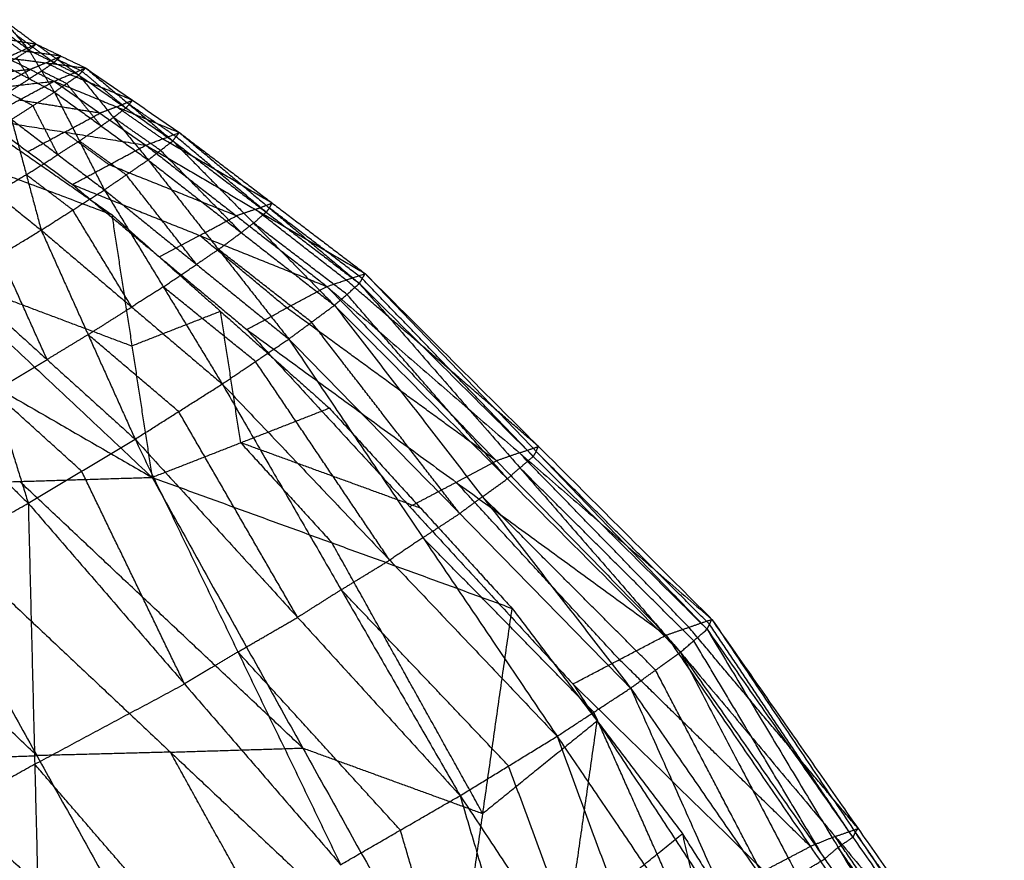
# Model space of a CAD drawing. Header units: millimetres. Extents: x -106 to 110, y -96 to 120.
# Tile 980 of 1020: x 96.48 to 100.72, y 56.48 to 60.09. Entities that reach past the tile are written whole.
import ezdxf

# ---------------------------------------------------------------- set-up
doc = ezdxf.new("R2010")
doc.units = ezdxf.units.MM
doc.header["$MEASUREMENT"] = 0
doc.layers.add('Default', color=7, linetype='Continuous', true_color=0x000000)

msp = doc.modelspace()

# ---------------------------------------------------------------- linework, layer by layer
at = {"layer": 'Default'}
for points in [[(96.3809, 60.07, 13.4715), (96.4517, 60.0164, 13.4368), (96.5224, 59.9629, 13.402)], [(96.4123, 60.093, 13.2947), (96.4674, 60.0279, 13.3483), (96.5224, 59.9629, 13.402)], [(96.4123, 60.093, 13.2947), (96.483, 60.0406, 13.2544), (96.5536, 59.9882, 13.2141)], [(96.2868, 60.032, 12.9446), (96.4202, 60.0101, 13.0793), (96.5536, 59.9882, 13.2141)], [(96.538, 59.9755, 13.308), (96.5027, 60.0017, 13.3282), (96.4674, 60.0279, 13.3483)], [(96.4899, 59.9588, 13.031), (96.455, 59.9845, 13.0551), (96.4202, 60.0101, 13.0793)], [(96.4262, 59.9294, 12.8479), (96.4899, 59.9588, 13.031), (96.5536, 59.9882, 13.2141)], [(96.5224, 59.9629, 13.402), (96.538, 59.9755, 13.308), (96.5536, 59.9882, 13.2141)], [(96.5536, 59.9882, 13.2141), (96.6455, 59.9217, 13.2428), (96.7374, 59.8552, 13.2716)], [(96.5536, 59.9882, 13.2141), (96.6603, 59.9368, 13.1401), (96.7669, 59.8854, 13.066)], [(96.4175, 59.8963, 13.579), (96.47, 59.9296, 13.4905), (96.5224, 59.9629, 13.402)], [(96.6603, 59.9368, 13.1401), (96.5751, 59.9478, 13.0855), (96.4899, 59.9588, 13.031)], [(96.5224, 59.9629, 13.402), (96.5774, 59.8722, 13.436), (96.6324, 59.7816, 13.4701)], [(96.5224, 59.9629, 13.402), (96.6299, 59.9091, 13.3368), (96.7374, 59.8552, 13.2716)], [(96.6299, 59.9091, 13.3368), (96.584, 59.9423, 13.3224), (96.538, 59.9755, 13.308)], [(96.5965, 59.9074, 12.957), (96.6284, 59.9221, 13.0485), (96.6603, 59.9368, 13.1401)], [(96.6455, 59.9217, 13.2428), (96.6529, 59.9293, 13.1914), (96.6603, 59.9368, 13.1401)], [(95.1607, 59.9007, 12.2874), (96.0199, 59.5778, 12.1029), (96.8792, 59.255, 11.9184)], [(95.1607, 59.9007, 12.2874), (96.1066, 59.0128, 11.4076), (97.0526, 58.1249, 10.5278)], [(95.9194, 59.9233, 12.6986), (96.3993, 59.5891, 12.3085), (96.8792, 59.255, 11.9184)], [(96.4175, 59.8963, 13.579), (96.525, 59.839, 13.5246), (96.6324, 59.7816, 13.4701)], [(96.4262, 59.9294, 12.8479), (96.5287, 59.8789, 12.7634), (96.6311, 59.8285, 12.679)], [(96.4262, 59.9294, 12.8479), (96.5965, 59.9074, 12.957), (96.7669, 59.8854, 13.066)], [(96.525, 59.839, 13.5246), (96.4975, 59.8843, 13.5075), (96.47, 59.9296, 13.4905)], [(96.5965, 59.9074, 12.957), (96.5626, 59.8932, 12.8602), (96.5287, 59.8789, 12.7634)], [(96.5774, 59.8722, 13.436), (96.6037, 59.8906, 13.3864), (96.6299, 59.9091, 13.3368)], [(96.699, 59.8569, 12.8725), (96.6478, 59.8821, 12.9147), (96.5965, 59.9074, 12.957)], [(96.6455, 59.9217, 13.2428), (96.6377, 59.9154, 13.2898), (96.6299, 59.9091, 13.3368)], [(96.7522, 59.8703, 13.1688), (96.6989, 59.896, 13.2058), (96.6455, 59.9217, 13.2428)], [(94.0299, 59.8691, 11.6813), (95.5412, 58.997, 11.1045), (97.0526, 58.1249, 10.5278)], [(96.5287, 59.8789, 12.7634), (96.4048, 59.8649, 12.7247), (96.281, 59.8508, 12.6859)], [(96.3835, 59.8004, 12.6014), (96.4561, 59.8397, 12.6824), (96.5287, 59.8789, 12.7634)], [(96.5774, 59.8722, 13.436), (96.5512, 59.8556, 13.4803), (96.525, 59.839, 13.5246)], [(96.6849, 59.8184, 13.3708), (96.6312, 59.8453, 13.4034), (96.5774, 59.8722, 13.436)], [(96.6311, 59.8285, 12.679), (96.699, 59.8569, 12.8725), (96.7669, 59.8854, 13.066)], [(96.6324, 59.7816, 13.4701), (96.6849, 59.8184, 13.3708), (96.7374, 59.8552, 13.2716)], [(96.9684, 59.7466, 12.9483), (96.8337, 59.8017, 12.9104), (96.699, 59.8569, 12.8725)], [(96.7374, 59.8552, 13.2716), (96.7522, 59.8703, 13.1688), (96.7669, 59.8854, 13.066)], [(96.7374, 59.8552, 13.2716), (96.8866, 59.6726, 13.2881), (97.0357, 59.49, 13.3046)], [(96.7374, 59.8552, 13.2716), (96.9396, 59.7136, 13.1701), (97.1418, 59.572, 13.0686)], [(96.9396, 59.7136, 13.1701), (96.8459, 59.792, 13.1695), (96.7522, 59.8703, 13.1688)], [(96.7669, 59.8854, 13.066), (96.9544, 59.7287, 13.0673), (97.1418, 59.572, 13.0686)], [(96.7669, 59.8854, 13.066), (96.9684, 59.7466, 12.9483), (97.1699, 59.6077, 12.8306)], [(96.1359, 59.7723, 12.5239), (96.3835, 59.8004, 12.6014), (96.6311, 59.8285, 12.679)], [(96.3285, 59.6656, 12.3505), (96.4798, 59.7471, 12.5147), (96.6311, 59.8285, 12.679)], [(96.4328, 59.7801, 13.6129), (96.4789, 59.8096, 13.5687), (96.525, 59.839, 13.5246)], [(96.6311, 59.8285, 12.679), (96.8283, 59.691, 12.539), (97.0255, 59.5534, 12.399)], [(96.6311, 59.8285, 12.679), (96.9005, 59.7181, 12.7548), (97.1699, 59.6077, 12.8306)], [(96.834, 59.6358, 13.3873), (96.7595, 59.7271, 13.3791), (96.6849, 59.8184, 13.3708)], [(96.5402, 59.7228, 13.5584), (96.4865, 59.7515, 13.5857), (96.4328, 59.7801, 13.6129)], [(96.448, 59.664, 13.6468), (96.5402, 59.7228, 13.5584), (96.6324, 59.7816, 13.4701)], [(96.6324, 59.7816, 13.4701), (96.7398, 59.5715, 13.4958), (96.8472, 59.3614, 13.5216)], [(96.6324, 59.7816, 13.4701), (96.834, 59.6358, 13.3873), (97.0357, 59.49, 13.3046)], [(96.8283, 59.691, 12.539), (96.6541, 59.719, 12.5269), (96.4798, 59.7471, 12.5147)], [(96.9005, 59.7181, 12.7548), (96.9344, 59.7323, 12.8516), (96.9684, 59.7466, 12.9483)], [(96.9544, 59.7287, 13.0673), (96.947, 59.7212, 13.1187), (96.9396, 59.7136, 13.1701)], [(96.9544, 59.7287, 13.0673), (96.9614, 59.7376, 13.0078), (96.9684, 59.7466, 12.9483)], [(97.1558, 59.5899, 12.9496), (97.0551, 59.6593, 13.0085), (96.9544, 59.7287, 13.0673)], [(96.6476, 59.5127, 13.5842), (96.5939, 59.6177, 13.5713), (96.5402, 59.7228, 13.5584)], [(96.677, 59.6095, 12.3748), (96.7527, 59.6502, 12.4569), (96.8283, 59.691, 12.539)], [(96.9005, 59.7181, 12.7548), (96.8644, 59.7045, 12.6469), (96.8283, 59.691, 12.539)], [(96.8866, 59.6726, 13.2881), (96.9131, 59.6931, 13.2291), (96.9396, 59.7136, 13.1701)], [(97.0977, 59.5806, 12.6148), (96.9991, 59.6494, 12.6848), (96.9005, 59.7181, 12.7548)], [(96.3285, 59.6656, 12.3505), (96.5192, 59.525, 12.2003), (96.7098, 59.3843, 12.05)], [(96.3285, 59.6656, 12.3505), (96.677, 59.6095, 12.3748), (97.0255, 59.5534, 12.399)], [(96.448, 59.664, 13.6468), (96.5117, 59.4261, 13.6739), (96.5755, 59.1882, 13.7011)], [(96.448, 59.664, 13.6468), (96.6476, 59.5127, 13.5842), (96.8472, 59.3614, 13.5216)], [(96.8866, 59.6726, 13.2881), (96.8603, 59.6542, 13.3377), (96.834, 59.6358, 13.3873)], [(97.0888, 59.531, 13.1866), (96.9877, 59.6018, 13.2373), (96.8866, 59.6726, 13.2881)], [(96.677, 59.6095, 12.3748), (96.5981, 59.5672, 12.2875), (96.5192, 59.525, 12.2003)], [(96.8676, 59.4688, 12.2245), (96.7723, 59.5392, 12.2996), (96.677, 59.6095, 12.3748)], [(96.7398, 59.5715, 13.4958), (96.7869, 59.6037, 13.4416), (96.834, 59.6358, 13.3873)], [(97.0255, 59.5534, 12.399), (97.0977, 59.5806, 12.6148), (97.1699, 59.6077, 12.8306)], [(97.1418, 59.572, 13.0686), (97.1558, 59.5899, 12.9496), (97.1699, 59.6077, 12.8306)], [(97.1699, 59.6077, 12.8306), (97.5573, 59.2832, 12.7616), (97.9447, 58.9586, 12.6926)], [(97.1699, 59.6077, 12.8306), (97.5694, 59.3045, 12.6123), (97.969, 59.0012, 12.3939)], [(96.7398, 59.5715, 13.4958), (96.6937, 59.5421, 13.54), (96.6476, 59.5127, 13.5842)], [(96.9415, 59.4257, 13.4131), (96.8406, 59.4986, 13.4545), (96.7398, 59.5715, 13.4958)], [(97.0357, 59.49, 13.3046), (97.0888, 59.531, 13.1866), (97.1418, 59.572, 13.0686)], [(97.5694, 59.3045, 12.6123), (97.3335, 59.4425, 12.6136), (97.0977, 59.5806, 12.6148)], [(97.1418, 59.572, 13.0686), (97.4894, 59.2184, 13.0339), (97.8369, 58.8647, 12.9991)], [(97.1418, 59.572, 13.0686), (97.5433, 59.2653, 12.8806), (97.9447, 58.9586, 12.6926)], [(97.5433, 59.2653, 12.8806), (97.3495, 59.4276, 12.9151), (97.1558, 59.5899, 12.9496)], [(96.5117, 59.4261, 13.6739), (96.5797, 59.4694, 13.6291), (96.6476, 59.5127, 13.5842)], [(96.7098, 59.3843, 12.05), (96.8676, 59.4688, 12.2245), (97.0255, 59.5534, 12.399)], [(97.0255, 59.5534, 12.399), (97.4151, 59.2496, 12.1396), (97.8048, 58.9458, 11.8802)], [(97.0255, 59.5534, 12.399), (97.4972, 59.2773, 12.3965), (97.969, 59.0012, 12.3939)], [(97.4363, 59.1773, 13.1518), (97.2625, 59.3542, 13.1692), (97.0888, 59.531, 13.1866)], [(96.1836, 59.5036, 13.7857), (96.3795, 59.3459, 13.7434), (96.5755, 59.1882, 13.7011)], [(96.8472, 59.3614, 13.5216), (96.9415, 59.4257, 13.4131), (97.0357, 59.49, 13.3046)], [(97.0357, 59.49, 13.3046), (97.3382, 59.1049, 13.2985), (97.6407, 58.7198, 13.2924)], [(97.0357, 59.49, 13.3046), (97.4363, 59.1773, 13.1518), (97.8369, 58.8647, 12.9991)], [(97.4151, 59.2496, 12.1396), (97.1414, 59.3592, 12.1821), (96.8676, 59.4688, 12.2245)], [(96.5117, 59.4261, 13.6739), (96.4456, 59.386, 13.7087), (96.3795, 59.3459, 13.7434)], [(96.7114, 59.2748, 13.6114), (96.6116, 59.3505, 13.6426), (96.5117, 59.4261, 13.6739)], [(97.244, 59.0406, 13.407), (97.0927, 59.2332, 13.41), (96.9415, 59.4257, 13.4131)], [(96.5755, 59.1882, 13.7011), (96.7114, 59.2748, 13.6114), (96.8472, 59.3614, 13.5216)], [(96.7098, 59.3843, 12.05), (97.0848, 59.0726, 11.7725), (97.4597, 58.7609, 11.4951)], [(96.7098, 59.3843, 12.05), (97.2573, 59.165, 11.9651), (97.8048, 58.9458, 11.8802)], [(96.8472, 59.3614, 13.5216), (97.1009, 58.944, 13.5352), (97.3545, 58.5265, 13.5487)], [(96.8472, 59.3614, 13.5216), (97.244, 59.0406, 13.407), (97.6407, 58.7198, 13.2924)], [(97.4972, 59.2773, 12.3965), (97.5333, 59.2909, 12.5044), (97.5694, 59.3045, 12.6123)], [(97.5573, 59.2832, 12.7616), (97.5633, 59.2938, 12.6869), (97.5694, 59.3045, 12.6123)], [(96.965, 58.8574, 13.6249), (96.8382, 59.0661, 13.6181), (96.7114, 59.2748, 13.6114)], [(97.4972, 59.2773, 12.3965), (97.4562, 59.2635, 12.268), (97.4151, 59.2496, 12.1396)], [(97.4894, 59.2184, 13.0339), (97.5163, 59.2418, 12.9572), (97.5433, 59.2653, 12.8806)], [(97.8869, 58.9735, 12.1371), (97.6921, 59.1254, 12.2668), (97.4972, 59.2773, 12.3965)], [(97.5573, 59.2832, 12.7616), (97.5503, 59.2742, 12.8211), (97.5433, 59.2653, 12.8806)], [(97.9568, 58.9799, 12.5432), (97.7571, 59.1315, 12.6524), (97.5573, 59.2832, 12.7616)], [(96.8792, 59.255, 11.9184), (96.9659, 58.6899, 11.2231), (97.0526, 58.1249, 10.5278)], [(96.8792, 59.255, 11.9184), (97.3472, 58.8388, 11.5865), (97.8152, 58.4227, 11.2545)], [(97.2573, 59.165, 11.9651), (97.3362, 59.2073, 12.0523), (97.4151, 59.2496, 12.1396)], [(97.4894, 59.2184, 13.0339), (97.4628, 59.1979, 13.0928), (97.4363, 59.1773, 13.1518)], [(97.8908, 58.9116, 12.8459), (97.6901, 59.065, 12.9399), (97.4894, 59.2184, 13.0339)], [(96.2222, 58.9739, 13.8248), (96.3988, 59.0811, 13.763), (96.5755, 59.1882, 13.7011)], [(96.5755, 59.1882, 13.7011), (96.7775, 58.7387, 13.7227), (96.9795, 58.2892, 13.7444)], [(96.5755, 59.1882, 13.7011), (96.965, 58.8574, 13.6249), (97.3545, 58.5265, 13.5487)], [(97.3382, 59.1049, 13.2985), (97.3872, 59.1411, 13.2252), (97.4363, 59.1773, 13.1518)], [(97.2573, 59.165, 11.9651), (97.171, 59.1188, 11.8688), (97.0848, 59.0726, 11.7725)], [(97.6323, 58.8534, 11.6876), (97.4448, 59.0092, 11.8264), (97.2573, 59.165, 11.9651)], [(97.3382, 59.1049, 13.2985), (97.2911, 59.0728, 13.3527), (97.244, 59.0406, 13.407)], [(97.7388, 58.7922, 13.1458), (97.5385, 58.9486, 13.2221), (97.3382, 59.1049, 13.2985)], [(96.6009, 58.6315, 13.7846), (96.4998, 58.8563, 13.7738), (96.3988, 59.0811, 13.763)], [(96.1066, 59.0128, 11.4076), (96.5362, 58.8514, 11.3153), (96.9659, 58.6899, 11.2231)], [(97.1009, 58.944, 13.5352), (97.1724, 58.9923, 13.4711), (97.244, 59.0406, 13.407)], [(96.2222, 58.9739, 13.8248), (96.3711, 58.4937, 13.8412), (96.5199, 58.0136, 13.8576)], [(96.2222, 58.9739, 13.8248), (96.6009, 58.6315, 13.7846), (96.9795, 58.2892, 13.7444)], [(97.8048, 58.9458, 11.8802), (97.8869, 58.9735, 12.1371), (97.969, 59.0012, 12.3939)], [(98.7148, 58.2578, 12.058), (98.3009, 58.6156, 12.0975), (97.8869, 58.9735, 12.1371)], [(97.9447, 58.9586, 12.6926), (97.9568, 58.9799, 12.5432), (97.969, 59.0012, 12.3939)], [(98.6924, 58.2151, 12.404), (98.3246, 58.5975, 12.4736), (97.9568, 58.9799, 12.5432)], [(97.969, 59.0012, 12.3939), (98.7045, 58.2364, 12.2547), (99.4401, 57.4717, 12.1154)], [(97.969, 59.0012, 12.3939), (98.7148, 58.2578, 12.058), (99.4607, 57.5143, 11.7221)], [(97.1009, 58.944, 13.5352), (97.0329, 58.9007, 13.58), (96.965, 58.8574, 13.6249)], [(97.4976, 58.6232, 13.4206), (97.2992, 58.7836, 13.4779), (97.1009, 58.944, 13.5352)], [(97.4597, 58.7609, 11.4951), (97.6323, 58.8534, 11.6876), (97.8048, 58.9458, 11.8802)], [(97.8048, 58.9458, 11.8802), (98.534, 58.1959, 11.4808), (99.2632, 57.4461, 11.0814)], [(97.8048, 58.9458, 11.8802), (98.6327, 58.2301, 11.8011), (99.4607, 57.5143, 11.7221)], [(97.8369, 58.8647, 12.9991), (97.8908, 58.9116, 12.8459), (97.9447, 58.9586, 12.6926)], [(97.9447, 58.9586, 12.6926), (98.6351, 58.1658, 12.6125), (99.3255, 57.373, 12.5323)], [(97.9447, 58.9586, 12.6926), (98.6924, 58.2151, 12.404), (99.4401, 57.4717, 12.1154)], [(98.5812, 58.1189, 12.7657), (98.236, 58.5152, 12.8058), (97.8908, 58.9116, 12.8459)], [(96.7775, 58.7387, 13.7227), (96.8712, 58.798, 13.6738), (96.965, 58.8574, 13.6249)], [(97.3472, 58.8388, 11.5865), (97.1565, 58.7644, 11.4048), (96.9659, 58.6899, 11.2231)], [(97.4339, 58.2738, 10.8911), (97.3906, 58.5563, 11.2388), (97.3472, 58.8388, 11.5865)], [(98.534, 58.1959, 11.4808), (98.0831, 58.5247, 11.5842), (97.6323, 58.8534, 11.6876)], [(97.6407, 58.7198, 13.2924), (97.7388, 58.7922, 13.1458), (97.8369, 58.8647, 12.9991)], [(97.8369, 58.8647, 12.9991), (98.4741, 58.0417, 12.972), (99.1113, 57.2187, 12.9449)], [(97.8369, 58.8647, 12.9991), (98.5812, 58.1189, 12.7657), (99.3255, 57.373, 12.5323)], [(98.376, 57.9692, 13.1187), (98.0574, 58.3807, 13.1322), (97.7388, 58.7922, 13.1458)], [(97.4597, 58.7609, 11.4951), (98.1613, 57.9986, 11.069), (98.8628, 57.2363, 10.643)], [(97.4597, 58.7609, 11.4951), (98.3614, 58.1035, 11.2882), (99.2632, 57.4461, 11.0814)], [(95.7916, 58.7231, 13.8763), (96.1557, 58.3683, 13.867), (96.5199, 58.0136, 13.8576)], [(96.7775, 58.7387, 13.7227), (96.6892, 58.6851, 13.7537), (96.6009, 58.6315, 13.7846)], [(97.167, 58.4079, 13.6466), (96.9723, 58.5733, 13.6847), (96.7775, 58.7387, 13.7227)], [(97.3545, 58.5265, 13.5487), (97.4976, 58.6232, 13.4206), (97.6407, 58.7198, 13.2924)], [(97.6407, 58.7198, 13.2924), (98.2178, 57.8657, 13.3069), (98.795, 57.0115, 13.3214)], [(97.6407, 58.7198, 13.2924), (98.376, 57.9692, 13.1187), (99.1113, 57.2187, 12.9449)], [(96.3711, 58.4937, 13.8412), (96.486, 58.5626, 13.8129), (96.6009, 58.6315, 13.7846)], [(98.0747, 57.769, 13.4351), (97.7862, 58.1961, 13.4278), (97.4976, 58.6232, 13.4206)], [(96.9795, 58.2892, 13.7444), (97.167, 58.4079, 13.6466), (97.3545, 58.5265, 13.5487)], [(97.3545, 58.5265, 13.5487), (97.8661, 57.6414, 13.589), (98.3778, 56.7563, 13.6293)], [(97.3545, 58.5265, 13.5487), (98.0747, 57.769, 13.4351), (98.795, 57.0115, 13.3214)], [(96.7497, 58.1514, 13.801), (96.5604, 58.3226, 13.8211), (96.3711, 58.4937, 13.8412)], [(97.0526, 58.1249, 10.5278), (97.4339, 58.2738, 10.8911), (97.8152, 58.4227, 11.2545)], [(97.8152, 58.4227, 11.2545), (98.2084, 57.992, 11.0177), (98.6015, 57.5614, 10.7809)], [(97.6787, 57.5228, 13.6868), (97.4228, 57.9653, 13.6667), (97.167, 58.4079, 13.6466)], [(96.5199, 58.0136, 13.8576), (96.7497, 58.1514, 13.801), (96.9795, 58.2892, 13.7444)], [(96.9795, 58.2892, 13.7444), (97.4217, 57.3743, 13.7916), (97.8639, 56.4593, 13.8388)], [(96.9795, 58.2892, 13.7444), (97.6787, 57.5228, 13.6868), (98.3778, 56.7563, 13.6293)], [(97.4339, 58.2738, 10.8911), (97.6305, 58.0585, 10.7727), (97.827, 57.8431, 10.6543)], [(98.2084, 57.992, 11.0177), (97.8211, 58.1329, 10.9544), (97.4339, 58.2738, 10.8911)], [(98.6327, 58.2301, 11.8011), (98.6738, 58.2439, 11.9296), (98.7148, 58.2578, 12.058)], [(98.7045, 58.2364, 12.2547), (98.7097, 58.2471, 12.1563), (98.7148, 58.2578, 12.058)], [(98.6327, 58.2301, 11.8011), (98.5834, 58.213, 11.641), (98.534, 58.1959, 11.4808)], [(99.3619, 57.4802, 11.4017), (98.9973, 57.8551, 11.6014), (98.6327, 58.2301, 11.8011)], [(98.6351, 58.1658, 12.6125), (98.6637, 58.1905, 12.5082), (98.6924, 58.2151, 12.404)], [(98.7045, 58.2364, 12.2547), (98.6985, 58.2258, 12.3293), (98.6924, 58.2151, 12.404)], [(99.4504, 57.493, 11.9188), (99.0774, 57.8647, 12.0867), (98.7045, 58.2364, 12.2547)], [(98.3614, 58.1035, 11.2882), (98.4477, 58.1497, 11.3845), (98.534, 58.1959, 11.4808)], [(98.6351, 58.1658, 12.6125), (98.6082, 58.1423, 12.6891), (98.5812, 58.1189, 12.7657)], [(99.3828, 57.4224, 12.3239), (99.009, 57.7941, 12.4682), (98.6351, 58.1658, 12.6125)], [(95.9136, 58.0898, 9.9164), (96.4831, 58.1073, 10.2221), (97.0526, 58.1249, 10.5278)], [(97.1919, 57.2365, 13.8482), (96.9708, 57.6939, 13.8246), (96.7497, 58.1514, 13.801)], [(97.0526, 58.1249, 10.5278), (97.701, 56.9608, 9.9731), (98.3493, 55.7967, 9.4184)], [(97.0526, 58.1249, 10.5278), (97.827, 57.8431, 10.6543), (98.6015, 57.5614, 10.7809)], [(98.4741, 58.0417, 12.972), (98.5276, 58.0803, 12.8689), (98.5812, 58.1189, 12.7657)], [(95.9136, 58.0898, 9.9164), (96.5573, 56.9281, 9.3563), (97.201, 55.7664, 8.7962)], [(95.9136, 58.0898, 9.9164), (97.1315, 56.9432, 9.6674), (98.3493, 55.7967, 9.4184)], [(97.701, 56.9608, 9.9731), (97.092, 57.5341, 10.0976), (96.4831, 58.1073, 10.2221)], [(98.3614, 58.1035, 11.2882), (98.2614, 58.051, 11.1786), (98.1613, 57.9986, 11.069)], [(99.063, 57.3412, 10.8622), (98.7122, 57.7223, 11.0752), (98.3614, 58.1035, 11.2882)], [(94.7902, 58.0523, 9.3298), (95.9956, 56.9093, 9.063), (97.201, 55.7664, 8.7962)], [(96.5573, 56.9281, 9.3563), (95.9546, 57.4996, 9.4897), (95.3519, 58.071, 9.6231)], [(98.4741, 58.0417, 12.972), (98.425, 58.0055, 13.0453), (98.376, 57.9692, 13.1187)], [(99.2184, 57.2959, 12.7386), (98.8462, 57.6688, 12.8553), (98.4741, 58.0417, 12.972)], [(95.3744, 57.3739, 13.7744), (95.9472, 57.6937, 13.816), (96.5199, 58.0136, 13.8576)], [(96.5199, 58.0136, 13.8576), (96.5479, 56.8912, 13.8651), (96.5758, 55.7688, 13.8726)], [(96.5199, 58.0136, 13.8576), (97.1919, 57.2365, 13.8482), (97.8639, 56.4593, 13.8388)], [(98.2178, 57.8657, 13.3069), (98.2969, 57.9175, 13.2128), (98.376, 57.9692, 13.1187)], [(98.2178, 57.8657, 13.3069), (98.1463, 57.8173, 13.371), (98.0747, 57.769, 13.4351)], [(98.9531, 57.1151, 13.1331), (98.5855, 57.4904, 13.22), (98.2178, 57.8657, 13.3069)], [(98.4754, 56.679, 10.0997), (98.1512, 57.2611, 10.377), (97.827, 57.8431, 10.6543)], [(97.8661, 57.6414, 13.589), (97.9704, 57.7052, 13.512), (98.0747, 57.769, 13.4351)], [(97.8661, 57.6414, 13.589), (97.7724, 57.5821, 13.6379), (97.6787, 57.5228, 13.6868)], [(98.5864, 56.8839, 13.4753), (98.2263, 57.2627, 13.5322), (97.8661, 57.6414, 13.589)], [(97.4217, 57.3743, 13.7916), (97.5502, 57.4485, 13.7392), (97.6787, 57.5228, 13.6868)], [(98.3493, 55.7967, 9.4184), (98.4754, 56.679, 10.0997), (98.6015, 57.5614, 10.7809)], [(98.6015, 57.5614, 10.7809), (98.9676, 57.077, 10.602), (99.3338, 56.5926, 10.423)], [(99.2632, 57.4461, 11.0814), (99.3619, 57.4802, 11.4017), (99.4607, 57.5143, 11.7221)], [(100.0897, 56.6146, 11.5293), (99.7258, 57.0474, 11.4655), (99.3619, 57.4802, 11.4017)], [(99.4401, 57.4717, 12.1154), (99.4504, 57.493, 11.9188), (99.4607, 57.5143, 11.7221)], [(100.0671, 56.5772, 11.9484), (99.7588, 57.0351, 11.9336), (99.4504, 57.493, 11.9188)], [(99.4607, 57.5143, 11.7221), (100.0774, 56.5986, 11.7517), (100.6942, 55.6828, 11.7813)], [(99.4607, 57.5143, 11.7221), (100.0897, 56.6146, 11.5293), (100.7188, 55.7148, 11.3366)], [(98.8628, 57.2363, 10.643), (99.063, 57.3412, 10.8622), (99.2632, 57.4461, 11.0814)], [(99.2632, 57.4461, 11.0814), (99.8845, 56.5377, 10.8555), (100.5058, 55.6294, 10.6296)], [(99.2632, 57.4461, 11.0814), (99.991, 56.5805, 11.209), (100.7188, 55.7148, 11.3366)], [(99.3255, 57.373, 12.5323), (99.3828, 57.4224, 12.3239), (99.4401, 57.4717, 12.1154)], [(99.4401, 57.4717, 12.1154), (100.0036, 56.5336, 12.1872), (100.5671, 55.5956, 12.2591)], [(99.4401, 57.4717, 12.1154), (100.0671, 56.5772, 11.9484), (100.6942, 55.6828, 11.7813)], [(99.9463, 56.4843, 12.3957), (99.6646, 56.9533, 12.3598), (99.3828, 57.4224, 12.3239)], [(95.3744, 57.3739, 13.7744), (95.9751, 56.5714, 13.8235), (96.5758, 55.7688, 13.8726)], [(97.4217, 57.3743, 13.7916), (97.3068, 57.3054, 13.8199), (97.1919, 57.2365, 13.8482)], [(98.1208, 56.6078, 13.734), (97.7713, 56.991, 13.7628), (97.4217, 57.3743, 13.7916)], [(99.1113, 57.2187, 12.9449), (99.2184, 57.2959, 12.7386), (99.3255, 57.373, 12.5323)], [(99.3255, 57.373, 12.5323), (99.8287, 56.413, 12.6352), (100.3318, 55.4529, 12.7381)], [(99.3255, 57.373, 12.5323), (99.9463, 56.4843, 12.3957), (100.5671, 55.5956, 12.2591)], [(99.8845, 56.5377, 10.8555), (99.4737, 56.9395, 10.8588), (99.063, 57.3412, 10.8622)], [(99.7215, 56.3358, 12.8415), (99.47, 56.8158, 12.7901), (99.2184, 57.2959, 12.7386)], [(96.5479, 56.8912, 13.8651), (96.8699, 57.0638, 13.8567), (97.1919, 57.2365, 13.8482)], [(98.8628, 57.2363, 10.643), (99.4653, 56.3221, 10.4053), (100.0678, 55.4079, 10.1677)], [(98.8628, 57.2363, 10.643), (99.6843, 56.4328, 10.6363), (100.5058, 55.6294, 10.6296)], [(98.795, 57.0115, 13.3214), (98.9531, 57.1151, 13.1331), (99.1113, 57.2187, 12.9449)], [(99.1113, 57.2187, 12.9449), (99.5489, 56.2379, 13.0635), (99.9865, 55.257, 13.182)], [(99.1113, 57.2187, 12.9449), (99.7215, 56.3358, 12.8415), (100.3318, 55.4529, 12.7381)], [(99.3907, 56.1343, 13.2517), (99.1719, 56.6247, 13.1924), (98.9531, 57.1151, 13.1331)], [(98.9676, 57.077, 10.602), (98.7215, 56.878, 10.3508), (98.4754, 56.679, 10.0997)], [(98.8416, 56.1946, 9.9207), (98.9046, 56.6358, 10.2614), (98.9676, 57.077, 10.602)], [(98.3778, 56.7563, 13.6293), (98.5864, 56.8839, 13.4753), (98.795, 57.0115, 13.3214)], [(98.795, 57.0115, 13.3214), (99.164, 56.0117, 13.4374), (99.533, 55.012, 13.5535)], [(98.795, 57.0115, 13.3214), (99.3907, 56.1343, 13.2517), (99.9865, 55.257, 13.182)], [(95.9956, 56.9093, 9.063), (96.2765, 56.9187, 9.2097), (96.5573, 56.9281, 9.3563)], [(97.1315, 56.9432, 9.6674), (96.8444, 56.9357, 9.5119), (96.5573, 56.9281, 9.3563)], [(97.1315, 56.9432, 9.6674), (97.4162, 56.952, 9.8203), (97.701, 56.9608, 9.9731)], [(97.7752, 55.7816, 9.1073), (97.4533, 56.3624, 9.3874), (97.1315, 56.9432, 9.6674)], [(97.701, 56.9608, 9.9731), (98.0882, 56.8199, 10.0364), (98.4754, 56.679, 10.0997)], [(96.5479, 56.8912, 13.8651), (96.2615, 56.7313, 13.8443), (95.9751, 56.5714, 13.8235)], [(96.6357, 55.7503, 8.5008), (96.3156, 56.3298, 8.7819), (95.9956, 56.9093, 9.063)], [(97.2198, 56.1141, 13.8557), (96.8839, 56.5027, 13.8604), (96.5479, 56.8912, 13.8651)], [(98.9554, 55.8841, 13.5914), (98.7709, 56.384, 13.5334), (98.5864, 56.8839, 13.4753)], [(97.8639, 56.4593, 13.8388), (98.1208, 56.6078, 13.734), (98.3778, 56.7563, 13.6293)], [(98.3778, 56.7563, 13.6293), (98.6771, 55.7399, 13.7236), (98.9765, 54.7234, 13.8179)], [(98.3778, 56.7563, 13.6293), (98.9554, 55.8841, 13.5914), (99.533, 55.012, 13.5535)], [(98.4202, 55.5914, 13.8283), (98.2705, 56.0996, 13.7812), (98.1208, 56.6078, 13.734)], [(98.3493, 55.7967, 9.4184), (98.8416, 56.1946, 9.9207), (99.3338, 56.5926, 10.423)], [(99.3338, 56.5926, 10.423), (99.4237, 56.2087, 10.2444), (99.5137, 55.8249, 10.0657)], [(99.3338, 56.5926, 10.423), (99.6335, 56.1185, 10.3142), (99.9332, 55.6444, 10.2054)], [(99.991, 56.5805, 11.209), (100.0404, 56.5975, 11.3692), (100.0897, 56.6146, 11.5293)], [(100.0774, 56.5986, 11.7517), (100.0723, 56.5879, 11.85), (100.0671, 56.5772, 11.9484)], [(100.0774, 56.5986, 11.7517), (100.0836, 56.6066, 11.6405), (100.0897, 56.6146, 11.5293)], [(100.7065, 55.6988, 11.5589), (100.392, 56.1487, 11.6553), (100.0774, 56.5986, 11.7517)], [(99.991, 56.5805, 11.209), (99.9377, 56.5591, 11.0322), (99.8845, 56.5377, 10.8555)], [(100.6123, 55.6721, 10.9831), (100.3016, 56.1263, 11.096), (99.991, 56.5805, 11.209)], [(100.0036, 56.5336, 12.1872), (100.0354, 56.5554, 12.0678), (100.0671, 56.5772, 11.9484)], [(99.6843, 56.4328, 10.6363), (99.7844, 56.4853, 10.7459), (99.8845, 56.5377, 10.8555)], [(100.0036, 56.5336, 12.1872), (99.975, 56.509, 12.2915), (99.9463, 56.4843, 12.3957)], [(100.6307, 55.6392, 12.0202), (100.3171, 56.0864, 12.1037), (100.0036, 56.5336, 12.1872)], [(99.8287, 56.413, 12.6352), (99.8875, 56.4486, 12.5155), (99.9463, 56.4843, 12.3957)]]:
    msp.add_open_spline(points, degree=2, dxfattribs=at)

doc.saveas('drawing.dxf')
